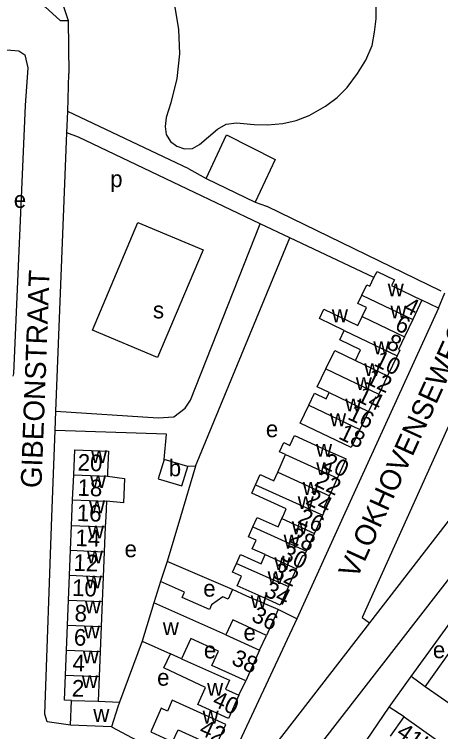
# Model space of a CAD drawing. Extents: x 159675 to 162108, y 386471 to 388472.
# Drawn here: x 161632.7 to 161735.1, y 387048.4 to 387220.7 of the extents above; entities that cross this region are included whole.
import ezdxf

# ---------------------------------------------------------------- set-up
doc = ezdxf.new("R2010")
doc.units = 0
for name, color, linetype in [('BLT_Basislijn', 7, 'Continuous'), ('BLT_Bebouwing', 7, 'Continuous'), ('BLT_Centroide', 7, 'Continuous'), ('BLT_Huisnummer', 7, 'Continuous'), ('BLT_Huisnummer_ tussenligend', 7, 'Continuous'), ('BLT_Onderverdeling_panden', 7, 'Continuous'), ('BLT_Straatnaam', 7, 'Continuous')]:
    doc.layers.add(name, color=color, linetype=linetype)

msp = doc.modelspace()

# ---------------------------------------------------------------- linework, layer by layer
at = {"layer": 'BLT_Basislijn'}
for p, q in [((161645.58, 387219.17), (161645.79, 387206.48)), ((161645.51, 387197.38), (161645.79, 387206.48)), ((161645.29, 387192.26), (161645.51, 387197.38)), ((161674.64, 387183.58), (161645.51, 387197.38)), ((161642.66, 387125.37), (161645.29, 387192.26)), ((161678.75, 387181.28), (161683.67, 387191.72)), ((161674.64, 387183.58), (161678.75, 387181.28)), ((161678.75, 387181.28), (161690.56, 387175.58)), ((161690.56, 387175.58), (161693.25, 387174.62)), ((161693.25, 387174.62), (161693.34, 387174.58)), ((161693.34, 387174.58), (161735.19, 387154.29)), ((161698.88, 387166.98), (161691.77, 387170.33)), ((161676.18, 387112.12), (161698.88, 387166.98)), ((161719.11, 387157.44), (161698.88, 387166.98)), ((161734.59, 387150.08), (161736.17, 387153.81)), ((161734.59, 387150.08), (161730.65, 387152.04)), ((161642.48, 387120.69), (161642.66, 387125.37)), ((161669.41, 387089.29), (161667.79, 387084.47)), ((161685.08, 387082.49), (161669.41, 387089.29)), ((161700.6, 387075.45), (161696.11, 387077.69)), ((161728.06, 387061.67), (161740.42, 387078.69)), ((161691.62, 387067.97), (161693.3, 387071.51)), ((161663.4, 387070.08), (161657.9, 387055.49)), ((161731.43, 387059.16), (161728.06, 387061.67)), ((161686.65, 387057.15), (161688.27, 387060.62)), ((161710.31, 387036.06), (161722.8, 387054.29)), ((161726.33, 387051.93), (161722.8, 387054.29)), ((161656.03, 387049.56), (161678.04, 387037.88))]:
    msp.add_line(p, q, dxfattribs=at)
for points in [[(161527.91, 387233.59), (161528.24, 387231.4), (161529.19, 387229.84), (161530.47, 387228.72), (161532.02, 387228.01), (161634.68, 387224.19), (161640.03, 387222.45), (161643.68, 387219.17), (161645.58, 387219.17)], [(161629.79, 387229.24), (161637.89, 387228.32), (161639.01, 387227.93), (161641.55, 387226.27), (161644.49, 387222.59), (161645.58, 387219.17)], [(161671.15, 387222.91), (161672.12, 387217.07), (161672.37, 387211.16), (161671.7, 387205.28), (161670.3, 387199.4), (161669.17, 387195.89), (161668.88, 387193.76), (161669.18, 387191.85), (161670.16, 387190.18), (161671.7, 387189.02), (161673.53, 387188.38), (161675.46, 387188.43), (161677.13, 387189.4), (161681.51, 387193.11), (161683.54, 387194.27), (161686.07, 387194.6), (161690.31, 387194.2), (161693.55, 387194.16), (161697.18, 387194.48), (161700.43, 387195.21), (161703.55, 387196.41), (161707.46, 387198.64), (161710.26, 387200.68), (161712.69, 387203.15), (161715.12, 387206.44), (161717.18, 387209.67), (161718.67, 387213.2), (161719.27, 387216.39), (161719.61, 387219.62), (161719.6, 387223.31)], [(161630.85, 387212.13), (161633.77, 387211.9), (161635.19, 387210.92), (161635.93, 387207.81), (161635.29, 387198.82), (161632.43, 387134.43), (161632.26, 387133.74)], [(161691.77, 387170.33), (161648.05, 387191.19), (161645.29, 387192.26)], [(161683.67, 387191.72), (161695.33, 387185.81), (161690.56, 387175.58)], [(161642.66, 387125.37), (161667.27, 387123.79), (161670.96, 387124.02), (161673.7, 387126.09), (161675.03, 387128), (161691.77, 387170.33)], [(161801.27, 387169.81), (161800.43, 387169.93), (161795.24, 387168.88), (161790.78, 387165.49), (161788.71, 387161.83), (161788.01, 387157.59), (161784.99, 387149.22), (161778.79, 387138.71), (161748.66, 387100), (161697.17, 387033.75), (161693.9, 387028.9), (161688.64, 387020.21), (161671.44, 386982.93), (161670.81, 386978.17), (161671.76, 386975.94), (161673.99, 386973.62), (161676.85, 386972.2)], [(161734.59, 387150.08), (161711.69, 387100), (161700.6, 387075.45)], [(161742.53, 387133.98), (161716.28, 387075.77), (161718.01, 387074.51)], [(161756.04, 387123.18), (161737.76, 387100), (161718.01, 387074.51)], [(161646.13, 387049.97), (161640.58, 387050.77), (161640.02, 387052.58), (161641.67, 387100), (161642.48, 387120.69)], [(161668.71, 387113.75), (161669.21, 387119.82), (161642.48, 387120.69)], [(161676.18, 387112.12), (161672.57, 387100), (161669.41, 387089.29)], [(161676.18, 387112.12), (161674.35, 387112.07)], [(161700.6, 387075.45), (161683.93, 387039.84), (161682.45, 387036.15)], [(161718.01, 387074.51), (161689.76, 387038.04), (161687.32, 387036.49), (161683.14, 387035.95), (161682.45, 387036.15)], [(161722.8, 387054.29), (161727.79, 387061.3), (161728.06, 387061.67)]]:
    msp.add_lwpolyline(points, dxfattribs=at)
msp.add_lwpolyline([(161662.33, 387170.69), (161678.01, 387164.11), (161667.05, 387138.27), (161651.42, 387144.85)], close=True, dxfattribs=at)
at = {"layer": 'BLT_Bebouwing'}
for p, q in [((161730.65, 387152.04), (161728.41, 387147.38)), ((161728.41, 387147.38), (161726.42, 387143.22)), ((161724.68, 387138.66), (161722.36, 387133.83)), ((161722.36, 387133.83), (161720.27, 387129.46)), ((161717.8, 387125.31), (161715.72, 387120.96)), ((161715.72, 387120.96), (161713.64, 387116.64)), ((161668.71, 387113.75), (161667.24, 387109.1)), ((161674.35, 387112.07), (161668.71, 387113.75)), ((161695.97, 387110.7), (161697.86, 387114.95)), ((161710.34, 387109.28), (161712.43, 387113.89)), ((161672.89, 387107.42), (161674.35, 387112.07)), ((161646.67, 387104.07), (161646.92, 387110.06)), ((161667.24, 387109.1), (161672.89, 387107.42)), ((161708.41, 387105.04), (161710.34, 387109.28)), ((161646.17, 387091.94), (161646.42, 387097.94)), ((161654.53, 387097.6), (161654.28, 387091.61)), ((161702.88, 387091.75), (161704.81, 387096)), ((161645.92, 387085.95), (161646.17, 387091.94)), ((161654.28, 387091.61), (161654.03, 387085.61)), ((161645.67, 387079.95), (161645.92, 387085.95)), ((161698.59, 387083.23), (161700.52, 387087.47)), ((161654.03, 387085.61), (161653.78, 387079.62)), ((161667.79, 387084.47), (161666.22, 387079.34)), ((161645.42, 387073.96), (161645.67, 387079.95)), ((161653.78, 387079.62), (161653.53, 387073.62)), ((161666.22, 387079.34), (161663.4, 387070.08)), ((161696.11, 387077.69), (161693.3, 387071.51)), ((161645.18, 387067.96), (161645.42, 387073.96)), ((161653.53, 387073.62), (161653.28, 387067.63)), ((161663.4, 387070.08), (161670.17, 387067.07)), ((161644.93, 387061.97), (161645.18, 387067.96)), ((161653.28, 387067.63), (161653.04, 387061.63)), ((161691.62, 387067.97), (161688.27, 387060.62)), ((161653.04, 387061.63), (161652.79, 387055.7)), ((161742.42, 387051.46), (161731.43, 387059.16)), ((161646.13, 387049.97), (161646.38, 387055.9)), ((161652.79, 387055.7), (161657.9, 387055.49)), ((161723.08, 387047.31), (161726.33, 387051.93)), ((161726.33, 387051.93), (161734.15, 387046.41)), ((161656.03, 387049.56), (161646.13, 387049.97))]:
    msp.add_line(p, q, dxfattribs=at)
for points in [[(161719.11, 387157.44), (161719.84, 387158.95), (161724.02, 387156.94), (161723.35, 387155.54), (161730.65, 387152.04)], [(161716.2, 387153.26), (161717.39, 387155.74), (161718.13, 387155.39), (161719.11, 387157.44)], [(161716.29, 387148.09), (161717.32, 387150.25), (161715.23, 387151.25), (161716.2, 387153.26)], [(161711.98, 387144.75), (161705.98, 387147.63), (161707.06, 387149.88), (161715.26, 387145.94), (161716.29, 387148.09)], [(161714.65, 387137.53), (161715.87, 387140.08), (161710.89, 387142.47), (161711.98, 387144.75)], [(161726.42, 387143.22), (161724.97, 387140.2), (161725.34, 387140.02), (161724.68, 387138.66)], [(161707.55, 387135.55), (161709.67, 387139.97), (161714.65, 387137.53)], [(161708.32, 387129.86), (161705.49, 387131.25), (161707.55, 387135.55)], [(161703.48, 387126.84), (161704.83, 387129.65), (161707.59, 387128.33), (161708.32, 387129.86)], [(161720.27, 387129.46), (161719.84, 387128.57), (161719.46, 387128.76), (161717.8, 387125.31)], [(161713.64, 387116.64), (161701.4, 387122.5), (161703.48, 387126.84)], [(161697.86, 387114.95), (161696.42, 387115.6), (161697.43, 387117.82), (161698.91, 387117.15), (161699.99, 387119.54), (161707.88, 387115.95), (161712.43, 387113.89)], [(161646.92, 387110.06), (161647.17, 387116.06), (161655.28, 387115.72), (161655.07, 387110.73), (161655.03, 387109.73)], [(161690.66, 387107.7), (161691.77, 387110.16), (161695.05, 387108.67), (161695.97, 387110.7)], [(161655.03, 387109.73), (161659.16, 387109.18), (161658.92, 387103.33), (161654.78, 387103.73)], [(161696.97, 387099.57), (161697.17, 387100), (161698.04, 387101.93), (161689.74, 387105.69), (161690.66, 387107.7)], [(161706.8, 387100.37), (161707.57, 387102.08), (161707.15, 387102.27), (161708.41, 387105.04)], [(161646.42, 387097.94), (161646.5, 387100), (161646.67, 387104.07)], [(161654.78, 387103.73), (161654.62, 387100), (161654.53, 387097.6)], [(161690.02, 387097.6), (161691.04, 387099.85), (161696.06, 387097.57), (161696.97, 387099.57)], [(161704.81, 387096), (161706.8, 387100.37)], [(161692.97, 387090.9), (161689.85, 387092.31), (161690.77, 387094.35), (161688.92, 387095.18), (161690.02, 387097.6)], [(161686.05, 387088.78), (161687.04, 387090.96), (161691.98, 387088.72), (161692.97, 387090.9)], [(161700.52, 387087.47), (161702.01, 387090.75), (161702.35, 387090.59), (161702.88, 387091.75)], [(161698.59, 387083.23), (161696.55, 387078.74), (161692, 387080.81), (161686.2, 387083.44), (161687.23, 387085.72), (161685.1, 387086.69), (161686.05, 387088.78)], [(161685.08, 387082.49), (161684.05, 387080.24), (161682.81, 387080.8), (161680.02, 387078.81), (161679.6, 387077.69), (161672.98, 387080.61), (161673.55, 387081.86), (161667.79, 387084.47)], [(161696.11, 387077.69), (161688.51, 387080.94), (161685.08, 387082.49)], [(161731.43, 387059.16), (161741.02, 387072.71), (161740.15, 387073.36), (161742.68, 387077.07)], [(161693.3, 387071.51), (161685.15, 387075.21), (161683.53, 387071.64)], [(161688.27, 387060.62), (161680.17, 387064.3), (161681.72, 387067.71), (161675.07, 387070.73), (161672.86, 387065.87)], [(161683.53, 387071.64), (161691.62, 387067.97)], [(161686.65, 387057.15), (161684.1, 387051.56), (161679.55, 387053.62), (161676.78, 387054.89), (161678.62, 387058.95), (161668.63, 387063.7), (161670.17, 387067.07)], [(161672.86, 387065.87), (161684.39, 387060.74), (161683.43, 387058.61), (161686.65, 387057.15)], [(161646.38, 387055.9), (161644.68, 387055.97), (161644.93, 387061.97)], [(161657.9, 387055.49), (161657.54, 387054.33), (161656.03, 387049.56)], [(161681.04, 387044.74), (161683.48, 387050.1), (161670.63, 387055.95), (161669.44, 387053.33), (161667.96, 387053.99), (161665.43, 387048.33), (161670.68, 387045.94), (161672, 387048.85), (161681.04, 387044.74)]]:
    msp.add_lwpolyline(points, dxfattribs=at)
at = {"layer": 'BLT_Onderverdeling_panden'}
for p, q in [((161716.2, 387153.26), (161728.41, 387147.38)), ((161716.29, 387148.09), (161726.42, 387143.22)), ((161711.98, 387144.75), (161724.68, 387138.66)), ((161714.65, 387137.53), (161722.36, 387133.83)), ((161707.55, 387135.55), (161720.27, 387129.46)), ((161708.32, 387129.86), (161717.8, 387125.31)), ((161703.48, 387126.84), (161715.72, 387120.96)), ((161697.86, 387114.95), (161710.34, 387109.28)), ((161646.92, 387110.06), (161655.03, 387109.73)), ((161695.97, 387110.7), (161708.41, 387105.04)), ((161690.66, 387107.7), (161706.8, 387100.37)), ((161646.67, 387104.07), (161654.78, 387103.73)), ((161696.97, 387099.57), (161704.81, 387096)), ((161646.42, 387097.94), (161654.53, 387097.6)), ((161690.02, 387097.6), (161702.88, 387091.75)), ((161646.17, 387091.94), (161654.28, 387091.61)), ((161692.97, 387090.9), (161700.52, 387087.47)), ((161686.05, 387088.78), (161698.59, 387083.23)), ((161645.92, 387085.95), (161654.03, 387085.61)), ((161645.67, 387079.95), (161653.78, 387079.62)), ((161683.53, 387071.64), (161666.22, 387079.34)), ((161645.42, 387073.96), (161653.53, 387073.62)), ((161645.18, 387067.96), (161653.28, 387067.63)), ((161672.86, 387065.87), (161670.17, 387067.07)), ((161644.93, 387061.97), (161653.04, 387061.63)), ((161646.38, 387055.9), (161652.79, 387055.7))]:
    msp.add_line(p, q, dxfattribs=at)

# ---------------------------------------------------------------- texts
at = {"layer": 'BLT_Centroide'}
for s, p in [('p', (161655.7, 387179.18)), ('e', (161632.53, 387174.19)), ('w', (161722.41, 387152.94)), ('s', (161665.98, 387147.66)), ('w', (161708.98, 387146.73)), ('w', (161723.06, 387147.66)), ('w', (161718.96, 387139.03)), ('w', (161716.77, 387133.81)), ('w', (161714.74, 387130.44)), ('w', (161712.22, 387125.31)), ('w', (161708.53, 387121.75)), ('e', (161693.12, 387119.1)), ('w', (161705.17, 387114.41)), ('w', (161651.09, 387112.91)), ('b', (161669.78, 387109.73)), ('w', (161705.23, 387110)), ('w', (161650.85, 387106.91)), ('w', (161701.98, 387105.25)), ('w', (161700.77, 387101.84)), ('w', (161650.59, 387100.84)), ('w', (161650.34, 387094.78)), ('w', (161699.35, 387095.81)), ('w', (161697.39, 387092.59)), ('e', (161659.15, 387090.28)), ('w', (161650.09, 387088.78)), ('w', (161695.16, 387087.19)), ('w', (161649.85, 387082.78)), ('w', (161693.54, 387083.81)), ('e', (161678.07, 387080.81)), ('w', (161689.48, 387078.06)), ('w', (161649.6, 387076.78)), ('w', (161649.36, 387070.78)), ('w', (161668.35, 387071.57)), ('e', (161687.74, 387070.27)), ('e', (161678.22, 387065.98)), ('e', (161733.27, 387066.04)), ('w', (161649.11, 387064.78)), ('w', (161648.86, 387058.84)), ('e', (161666.98, 387059.42)), ('w', (161678.99, 387056.99)), ('w', (161651.64, 387050.72)), ('w', (161677.91, 387050.34))]:
    msp.add_text(s, height=4, dxfattribs=at).set_placement(p)
at = {"layer": 'BLT_Huisnummer'}
for s, rotation, p in [('4', 334.3704, (161726.01, 387149.37)), ('8', 334.3704, (161721.81, 387140.61)), ('12', 334.3704, (161716.81, 387132.17)), ('16', 334.3704, (161712.52, 387123.57)), ('20', 358.2307, (161647.83, 387111.09)), ('20', 334.3704, (161706.43, 387111.92)), ('24', 334.3704, (161702.44, 387103.2)), ('14', 358.2307, (161647.29, 387092.98)), ('28', 334.3704, (161698.39, 387094.11)), ('32', 334.3704, (161694.36, 387085.65)), ('10', 358.2307, (161646.49, 387081)), ('36', 334.3704, (161689.38, 387075.12)), ('6', 358.2307, (161646.92, 387069.08)), ('38', 335.564, (161684.6, 387064.69)), ('2', 358.2307, (161646.44, 387056.84)), ('40', 335.5627, (161680.02, 387054.75)), ('42', 335.5611, (161676.83, 387047.84)), ('41b', 325.0137, (161724.25, 387047.52))]:
    msp.add_text(s, height=4, rotation=rotation, dxfattribs=at).set_placement(p)
at = {"layer": 'BLT_Huisnummer_ tussenligend'}
for s, rotation, p in [('6', 334.3704, (161723.88, 387145.03)), ('10', 334.3704, (161718.86, 387136.42)), ('14', 334.3704, (161714.68, 387127.9)), ('18', 334.3704, (161710.35, 387118.88)), ('22', 334.3704, (161704.56, 387107.57)), ('18', 358.2307, (161647.8, 387105.06)), ('16', 358.2307, (161647.63, 387098.99)), ('26', 334.3704, (161700.53, 387098.65)), ('30', 334.3704, (161696.52, 387089.88)), ('12', 358.2307, (161646.83, 387087.03)), ('34', 334.3704, (161692.43, 387081.11)), ('8', 358.2307, (161647.09, 387074.87)), ('4', 358.2307, (161646.59, 387062.91))]:
    msp.add_text(s, height=4, rotation=rotation, dxfattribs=at).set_placement(p)
at = {"layer": 'BLT_Straatnaam'}
for s, rotation, p in [('GIBEONSTRAAT', 87.8092, (161639.17, 387106.82)), ('VLOKHOVENSEWEG', 65.5586, (161714.96, 387084.84))]:
    msp.add_text(s, height=5, rotation=rotation, dxfattribs=at).set_placement(p)

doc.saveas('drawing.dxf')
